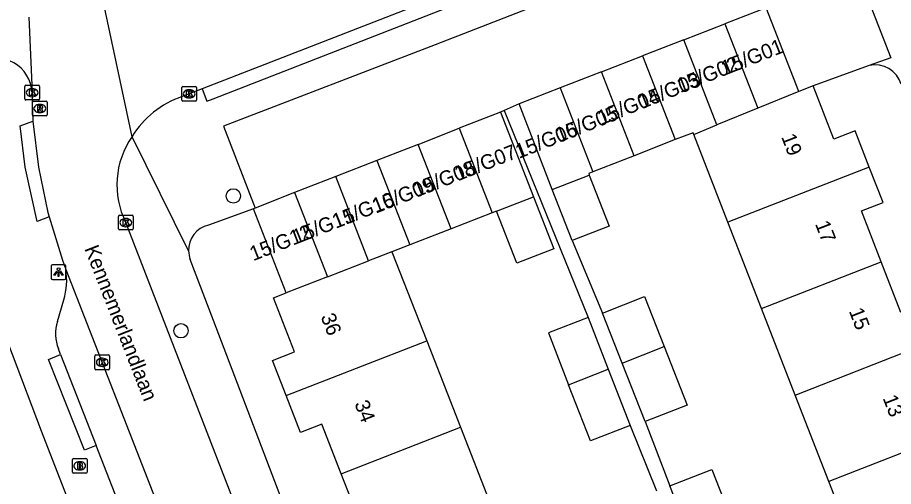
# Model space of a CAD drawing. Extents: x 159689 to 160786, y 387323 to 388339.
# Drawn here: x 160066.6 to 160126.1, y 387572 to 387603.9 of the extents above; entities that cross this region are included whole.
import ezdxf

# ---------------------------------------------------------------- set-up
doc = ezdxf.new("R2010")
doc.units = 0
for name, color, linetype in [('IMGEO_Boom', 7, 'Continuous'), ('IMGEO_Brandkraan', 7, 'Continuous'), ('IMGEO_Kolk', 7, 'Continuous'), ('IMGEO_Lichtpunt', 7, 'Continuous'), ('IMGEO_Openbare_ruimte_label', 7, 'Continuous'), ('IMGEO_Pand', 7, 'Continuous'), ('IMGEO_Pand_nummerreeks', 7, 'Continuous'), ('IMGEO_Parkeervlak_open', 7, 'Continuous'), ('IMGEO_Rijbaan_lokaal_open', 7, 'Continuous'), ('IMGEO_Rioolput', 7, 'Continuous'), ('IMGEO_Voetpad_open', 7, 'Continuous')]:
    doc.layers.add(name, color=color, linetype=linetype)

msp = doc.modelspace()

# ---------------------------------------------------------------- linework, layer by layer
at = {"layer": 'IMGEO_Boom'}
for centre in [(160081.264, 387591.755), (160077.704, 387582.595)]:
    msp.add_circle(centre, 0.489, dxfattribs=at)
at = {"layer": 'IMGEO_Brandkraan'}
for p, q in [((160070.319, 387572.993), (160070.319, 387573.845)), ((160070.394, 387573.919), (160071.246, 387573.919)), ((160070.807, 387573.699), (160070.832, 387573.699)), ((160071.32, 387573.845), (160071.32, 387572.993)), ((160070.83, 387573.139), (160070.805, 387573.139)), ((160071.246, 387572.919), (160070.394, 387572.919))]:
    msp.add_line(p, q, dxfattribs=at)
for points in [[(160070.319, 387572.993), (160070.319, 387573.845)], [(160070.394, 387573.919), (160071.246, 387573.919)], [(160070.667, 387573.619), (160070.667, 387573.219), (160070.88, 387573.219)], [(160070.898, 387573.619), (160070.667, 387573.619)], [(160070.846, 387573.538), (160070.792, 387573.538), (160070.792, 387573.462)], [(160071.32, 387573.845), (160071.32, 387572.993)], [(160070.792, 387573.462), (160070.845, 387573.462)], [(160070.854, 387573.386), (160070.792, 387573.386), (160070.792, 387573.305)], [(160070.792, 387573.305), (160070.854, 387573.305)], [(160071.246, 387572.919), (160070.394, 387572.919)]]:
    msp.add_lwpolyline(points, dxfattribs=at)
for centre, radius, start, end in [((160070.396, 387573.843), 0.0765, 91.55205, 178.44795), ((160070.396, 387573.843), 0.0765, 91.55205, 178.44795), ((160070.847, 387573.5), 0.0379, 267.82845, 90.93552), ((160070.902, 387573.474), 0.145, 59.4692, 91.53667), ((160070.927, 387573.521), 0.0922, 285.51372, 58.15012), ((160071.244, 387573.843), 0.0765, 1.55205, 88.44795), ((160071.244, 387573.843), 0.0765, 1.55205, 88.44795), ((160070.396, 387572.995), 0.0765, 181.55205, 268.44795), ((160070.396, 387572.995), 0.0765, 181.55205, 268.44795), ((160070.855, 387573.345), 0.0404, 269.87594, 90.50774), ((160070.886, 387573.47), 0.251, 268.66757, 293.53466), ((160070.932, 387573.329), 0.105, 301.31148, 78.98903), ((160071.244, 387572.995), 0.0765, 271.55205, 358.44795), ((160071.244, 387572.995), 0.0765, 271.55205, 358.44795)]:
    msp.add_arc(centre, radius, start, end, dxfattribs=at)
for centre, major_axis, ratio, start_param, end_param in [((160070.806, 387573.419), (-0.387, 0.002), 0.722429, 4.712389, 7.853982), ((160070.831, 387573.419), (-0.39, 0.002), 0.717154, 1.570796, 4.712389)]:
    msp.add_ellipse(centre, major_axis=major_axis, ratio=ratio, start_param=start_param, end_param=end_param, dxfattribs=at)
at = {"layer": 'IMGEO_Kolk'}
for p, q in [((160067.088, 387598.347), (160067.088, 387599.199)), ((160067.163, 387599.273), (160068.015, 387599.273)), ((160068.089, 387599.199), (160068.089, 387598.347)), ((160077.839, 387599.19), (160078.691, 387599.19)), ((160067.576, 387599.053), (160067.601, 387599.053)), ((160077.764, 387598.264), (160077.764, 387599.116)), ((160078.252, 387598.97), (160078.277, 387598.97)), ((160078.765, 387599.116), (160078.765, 387598.264)), ((160068.015, 387598.273), (160067.163, 387598.273)), ((160067.599, 387598.493), (160067.574, 387598.493)), ((160078.691, 387598.19), (160077.839, 387598.19)), ((160078.275, 387598.41), (160078.25, 387598.41)), ((160073.451, 387589.517), (160073.451, 387590.369)), ((160073.526, 387590.443), (160074.378, 387590.443)), ((160073.939, 387590.223), (160073.964, 387590.223)), ((160074.452, 387590.369), (160074.452, 387589.517)), ((160073.962, 387589.663), (160073.937, 387589.663)), ((160074.378, 387589.443), (160073.526, 387589.443)), ((160071.851, 387580.028), (160071.851, 387580.88)), ((160071.926, 387580.954), (160072.778, 387580.954)), ((160072.339, 387580.734), (160072.364, 387580.734)), ((160072.852, 387580.88), (160072.852, 387580.028)), ((160072.362, 387580.174), (160072.337, 387580.174)), ((160072.778, 387579.954), (160071.926, 387579.954))]:
    msp.add_line(p, q, dxfattribs=at)
for points in [[(160067.088, 387598.347), (160067.088, 387599.199)], [(160067.163, 387599.273), (160068.015, 387599.273)], [(160068.089, 387599.199), (160068.089, 387598.347)], [(160077.839, 387599.19), (160078.691, 387599.19)], [(160067.409, 387598.973), (160067.532, 387598.973), (160067.532, 387598.822), (160067.662, 387598.973), (160067.826, 387598.973), (160067.68, 387598.822), (160067.833, 387598.573), (160067.681, 387598.573), (160067.596, 387598.737), (160067.532, 387598.67), (160067.532, 387598.573), (160067.409, 387598.573), (160067.409, 387598.973)], [(160077.764, 387598.264), (160077.764, 387599.116)], [(160078.085, 387598.89), (160078.208, 387598.89), (160078.208, 387598.739), (160078.338, 387598.89), (160078.502, 387598.89), (160078.356, 387598.739), (160078.509, 387598.49), (160078.357, 387598.49), (160078.272, 387598.654), (160078.208, 387598.587), (160078.208, 387598.49), (160078.085, 387598.49), (160078.085, 387598.89)], [(160078.765, 387599.116), (160078.765, 387598.264)], [(160068.015, 387598.273), (160067.163, 387598.273)], [(160078.691, 387598.19), (160077.839, 387598.19)], [(160073.451, 387589.517), (160073.451, 387590.369)], [(160073.526, 387590.443), (160074.378, 387590.443)], [(160074.452, 387590.369), (160074.452, 387589.517)], [(160073.772, 387590.143), (160073.895, 387590.143), (160073.895, 387589.992), (160074.025, 387590.143), (160074.189, 387590.143), (160074.043, 387589.992), (160074.196, 387589.743), (160074.044, 387589.743), (160073.959, 387589.907), (160073.895, 387589.84), (160073.895, 387589.743), (160073.772, 387589.743), (160073.772, 387590.143)], [(160074.378, 387589.443), (160073.526, 387589.443)], [(160071.851, 387580.028), (160071.851, 387580.88)], [(160071.926, 387580.954), (160072.778, 387580.954)], [(160072.852, 387580.88), (160072.852, 387580.028)], [(160072.172, 387580.654), (160072.295, 387580.654), (160072.295, 387580.503), (160072.425, 387580.654), (160072.589, 387580.654), (160072.443, 387580.503), (160072.596, 387580.254), (160072.444, 387580.254), (160072.359, 387580.418), (160072.295, 387580.351), (160072.295, 387580.254), (160072.172, 387580.254), (160072.172, 387580.654)], [(160072.778, 387579.954), (160071.926, 387579.954)]]:
    msp.add_lwpolyline(points, dxfattribs=at)
for centre, start, end in [((160067.165, 387599.197), 91.55205, 178.44795), ((160067.165, 387599.197), 91.55205, 178.44795), ((160068.013, 387599.197), 1.55205, 88.44795), ((160068.013, 387599.197), 1.55205, 88.44795), ((160077.841, 387599.114), 91.55205, 178.44795), ((160077.841, 387599.114), 91.55205, 178.44795), ((160078.689, 387599.114), 1.55205, 88.44795), ((160078.689, 387599.114), 1.55205, 88.44795), ((160067.165, 387598.349), 181.55205, 268.44795), ((160067.165, 387598.349), 181.55205, 268.44795), ((160068.013, 387598.349), 271.55205, 358.44795), ((160068.013, 387598.349), 271.55205, 358.44795), ((160077.841, 387598.266), 181.55205, 268.44795), ((160077.841, 387598.266), 181.55205, 268.44795), ((160078.689, 387598.266), 271.55205, 358.44795), ((160078.689, 387598.266), 271.55205, 358.44795), ((160073.528, 387590.367), 91.55205, 178.44795), ((160073.528, 387590.367), 91.55205, 178.44795), ((160074.376, 387590.367), 1.55205, 88.44795), ((160074.376, 387590.367), 1.55205, 88.44795), ((160073.528, 387589.519), 181.55205, 268.44795), ((160073.528, 387589.519), 181.55205, 268.44795), ((160074.376, 387589.519), 271.55205, 358.44795), ((160074.376, 387589.519), 271.55205, 358.44795), ((160071.928, 387580.878), 91.55205, 178.44795), ((160071.928, 387580.878), 91.55205, 178.44795), ((160072.776, 387580.878), 1.55205, 88.44795), ((160072.776, 387580.878), 1.55205, 88.44795), ((160071.928, 387580.03), 181.55205, 268.44795), ((160071.928, 387580.03), 181.55205, 268.44795), ((160072.776, 387580.03), 271.55205, 358.44795), ((160072.776, 387580.03), 271.55205, 358.44795)]:
    msp.add_arc(centre, 0.0765, start, end, dxfattribs=at)
for centre, major_axis, ratio, start_param, end_param in [((160067.575, 387598.773), (-0.387, 0.002), 0.722429, 4.712389, 7.853982), ((160067.6, 387598.773), (-0.39, 0.002), 0.717154, 1.570796, 4.712389), ((160078.251, 387598.69), (-0.387, 0.002), 0.722429, 4.712389, 7.853982), ((160078.276, 387598.69), (-0.39, 0.002), 0.717154, 1.570796, 4.712389), ((160073.938, 387589.943), (-0.387, 0.002), 0.722429, 4.712389, 7.853982), ((160073.963, 387589.943), (-0.39, 0.002), 0.717154, 1.570796, 4.712389), ((160072.338, 387580.454), (-0.387, 0.002), 0.722429, 4.712389, 7.853982), ((160072.363, 387580.454), (-0.39, 0.002), 0.717154, 1.570796, 4.712389)]:
    msp.add_ellipse(centre, major_axis=major_axis, ratio=ratio, start_param=start_param, end_param=end_param, dxfattribs=at)
at = {"layer": 'IMGEO_Lichtpunt'}
for p, q in [((160068.884, 387586.979), (160068.884, 387586.172)), ((160068.884, 387586.979), (160068.884, 387586.172)), ((160069.786, 387587.074), (160068.978, 387587.074)), ((160069.786, 387587.074), (160068.978, 387587.074)), ((160069.88, 387586.172), (160069.88, 387586.979)), ((160069.88, 387586.172), (160069.88, 387586.979)), ((160068.978, 387586.078), (160069.786, 387586.078)), ((160068.978, 387586.078), (160069.786, 387586.078))]:
    msp.add_line(p, q, dxfattribs=at)
for points in [[(160069.258, 387586.643), (160069.297, 387586.615), (160069.109, 387586.353), (160069.071, 387586.38), (160069.258, 387586.643)], [(160069.47, 387586.615), (160069.508, 387586.642), (160069.695, 387586.38), (160069.656, 387586.352), (160069.47, 387586.615)], [(160069.36, 387586.595), (160069.407, 387586.595), (160069.407, 387586.273), (160069.36, 387586.273), (160069.36, 387586.595)]]:
    msp.add_lwpolyline(points, dxfattribs=at)
msp.add_circle((160069.383, 387586.777), 0.0994, dxfattribs=at)
for centre, start, end in [((160068.978, 387586.979), 90, 180), ((160068.978, 387586.979), 90, 180), ((160069.786, 387586.979), 0, 90), ((160069.786, 387586.979), 0, 90), ((160068.978, 387586.172), 180, 270), ((160068.978, 387586.172), 180, 270), ((160069.786, 387586.172), 270, 0), ((160069.786, 387586.172), 270, 360)]:
    msp.add_arc(centre, 0.0946, start, end, dxfattribs=at)
at = {"layer": 'IMGEO_Pand'}
for points in [[(160119.694, 387598.853), (160117.476, 387604.545), (160114.677, 387603.454)], [(160111.878, 387602.364), (160114.677, 387603.454)], [(160114.677, 387603.454), (160116.914, 387597.714)], [(160111.878, 387602.364), (160109.079, 387601.273)], [(160114.134, 387596.575), (160111.878, 387602.364)], [(160106.28, 387600.183), (160109.079, 387601.273)], [(160109.079, 387601.273), (160111.298, 387595.579)], [(160106.28, 387600.183), (160103.481, 387599.093)], [(160108.499, 387594.488), (160106.28, 387600.183)], [(160120.666, 387599.232), (160119.694, 387598.853)], [(160124.489, 387593.719), (160123.527, 387596.187), (160122.073, 387595.621), (160120.666, 387599.232)], [(160103.481, 387599.093), (160100.682, 387598.002)], [(160103.481, 387599.093), (160105.7, 387593.397)], [(160119.694, 387598.853), (160116.914, 387597.714)], [(160102.944, 387592.198), (160100.682, 387598.002)], [(160099.423, 387597.447), (160096.623, 387596.353)], [(160099.423, 387597.447), (160101.667, 387591.702)], [(160116.914, 387597.714), (160114.134, 387596.575)], [(160093.823, 387595.26), (160096.623, 387596.353)], [(160096.623, 387596.353), (160098.865, 387590.614)], [(160112.563, 387595.931), (160114.134, 387596.575)], [(160111.298, 387595.579), (160108.499, 387594.488)], [(160112.563, 387595.931), (160112.515, 387596.053), (160111.298, 387595.579)], [(160114.884, 387589.972), (160112.563, 387595.931)], [(160093.823, 387595.26), (160091.023, 387594.166)], [(160096.062, 387589.527), (160093.823, 387595.26)], [(160108.499, 387594.488), (160105.7, 387593.397)], [(160091.023, 387594.166), (160088.223, 387593.072)], [(160091.023, 387594.166), (160093.26, 387588.439)], [(160102.944, 387592.198), (160105.46, 387593.176)], [(160105.46, 387593.176), (160106.815, 387589.703), (160104.299, 387588.722)], [(160105.7, 387593.397), (160105.417, 387593.287), (160105.46, 387593.176)], [(160124.489, 387593.719), (160114.884, 387589.972)], [(160125.301, 387587.274), (160123.953, 387590.734), (160125.428, 387591.309), (160124.489, 387593.719)], [(160088.223, 387593.072), (160085.423, 387591.979)], [(160090.457, 387587.352), (160088.223, 387593.072)], [(160085.423, 387591.979), (160082.745, 387590.933)], [(160085.423, 387591.979), (160087.655, 387586.264)], [(160104.299, 387588.722), (160102.944, 387592.198)], [(160101.667, 387591.702), (160103.051, 387588.161), (160100.536, 387587.179), (160099.15, 387590.725)], [(160099.15, 387590.725), (160101.667, 387591.702)], [(160082.745, 387590.933), (160082.623, 387590.885)], [(160084.852, 387585.177), (160082.623, 387590.885)], [(160098.865, 387590.614), (160096.062, 387589.527)], [(160099.15, 387590.725), (160098.865, 387590.614)], [(160117.171, 387584.102), (160114.884, 387589.972)], [(160096.062, 387589.527), (160093.26, 387588.439)], [(160093.26, 387588.439), (160092.043, 387587.967)], [(160092.043, 387587.967), (160090.457, 387587.352)], [(160092.043, 387587.967), (160094.405, 387581.92)], [(160087.655, 387586.264), (160090.457, 387587.352)], [(160117.171, 387584.102), (160125.301, 387587.274)], [(160129.041, 387581.971), (160128.09, 387584.414), (160126.636, 387583.848), (160125.301, 387587.274)], [(160087.655, 387586.264), (160084.852, 387585.177)], [(160084.85, 387578.189), (160083.914, 387580.586), (160085.419, 387581.174), (160083.987, 387584.839), (160084.852, 387585.177)], [(160106.36, 387583.791), (160109.219, 387584.914), (160110.552, 387581.52)], [(160107.691, 387580.403), (160106.36, 387583.791)], [(160119.458, 387578.232), (160117.171, 387584.102)], [(160105.382, 387583.497), (160102.68, 387582.446), (160104.051, 387578.925)], [(160105.382, 387583.497), (160106.751, 387579.98)], [(160084.85, 387578.189), (160094.405, 387581.92)], [(160094.405, 387581.92), (160096.697, 387576.052)], [(160119.458, 387578.232), (160129.041, 387581.971)], [(160107.691, 387580.403), (160110.552, 387581.52)], [(160110.552, 387581.52), (160112.111, 387577.549), (160109.253, 387576.426)], [(160109.253, 387576.426), (160107.691, 387580.403)], [(160104.051, 387578.925), (160106.751, 387579.98)], [(160106.751, 387579.98), (160108.237, 387576.163)], [(160108.237, 387576.163), (160105.536, 387575.111), (160104.051, 387578.925)], [(160088.595, 387572.887), (160087.277, 387576.261), (160085.825, 387575.693), (160084.85, 387578.189)], [(160121.745, 387572.362), (160119.458, 387578.232)], [(160088.595, 387572.887), (160096.697, 387576.052)], [(160096.697, 387576.052), (160098.989, 387570.183)], [(160129.879, 387575.535), (160121.745, 387572.362)], [(160110.938, 387572.052), (160113.797, 387573.175), (160115.13, 387569.781)], [(160089.379, 387566.43), (160088.446, 387568.818), (160089.954, 387569.407), (160088.595, 387572.887)], [(160124.032, 387566.492), (160121.745, 387572.362)], [(160112.268, 387568.665), (160110.938, 387572.052)]]:
    msp.add_lwpolyline(points, dxfattribs=at)
at = {"layer": 'IMGEO_Parkeervlak_open'}
for points in [[(160124.494, 387600.62), (160120.666, 387599.232)], [(160099.666, 387597.554), (160099.423, 387597.447)]]:
    msp.add_lwpolyline(points, dxfattribs=at)
at = {"layer": 'IMGEO_Rijbaan_lokaal_open'}
for points in [[(160121.589, 387612.364), (160125.952, 387601.148), (160124.494, 387600.62)], [(160074.378, 387595.782), (160071.774, 387607.992)], [(160096.713, 387605.88), (160079.135, 387599.03)], [(160067.358, 387603.895), (160067.585, 387598.789)], [(160067.585, 387598.789), (160067.598, 387598.089), (160067.604, 387597.468), (160067.644, 387596.832)], [(160079.135, 387599.03), (160077.784, 387598.503)], [(160067.644, 387596.832), (160068.014, 387593.703), (160068.663, 387590.62), (160068.736, 387590.339)], [(160068.736, 387590.339), (160069.66, 387587.394), (160069.872, 387586.748)], [(160108.108, 387502.148), (160086.248, 387558.199), (160073.949, 387589.946)], [(160069.872, 387586.748), (160082.582, 387554.195), (160094.951, 387522.558)]]:
    msp.add_lwpolyline(points, dxfattribs=at)
for centre, radius, start, end in [((160124.881, 387598.809), 1.852, 16.73572, 102.06475), ((160079.831, 387592.448), 6.391, 108.68049, 148.56112), ((160079.067, 387592.504), 5.721, 145.03958, 206.552)]:
    msp.add_arc(centre, radius, start, end, dxfattribs=at)
at = {"layer": 'IMGEO_Rioolput'}
for p, q in [((160067.613, 387597.268), (160067.613, 387598.12)), ((160067.688, 387598.194), (160068.54, 387598.194)), ((160068.101, 387597.974), (160068.126, 387597.974)), ((160068.614, 387598.12), (160068.614, 387597.268)), ((160068.124, 387597.414), (160068.099, 387597.414)), ((160068.54, 387597.194), (160067.688, 387597.194))]:
    msp.add_line(p, q, dxfattribs=at)
for points in [[(160067.613, 387597.268), (160067.613, 387598.12)], [(160067.688, 387598.194), (160068.54, 387598.194)], [(160068.614, 387598.12), (160068.614, 387597.268)], [(160068.202, 387597.892), (160067.95, 387597.894), (160067.95, 387597.494)], [(160067.95, 387597.494), (160068.074, 387597.494), (160068.074, 387597.656), (160068.085, 387597.656)], [(160068.128, 387597.813), (160068.074, 387597.813), (160068.074, 387597.732)], [(160068.074, 387597.732), (160068.126, 387597.732)], [(160068.132, 387597.627), (160068.203, 387597.494), (160068.343, 387597.494), (160068.278, 387597.62)], [(160068.54, 387597.194), (160067.688, 387597.194)]]:
    msp.add_lwpolyline(points, dxfattribs=at)
for centre, radius, start, end in [((160067.69, 387598.118), 0.0765, 91.55205, 178.44795), ((160067.69, 387598.118), 0.0765, 91.55205, 178.44795), ((160068.538, 387598.118), 0.0765, 1.55205, 88.44795), ((160068.538, 387598.118), 0.0765, 1.55205, 88.44795), ((160068.084, 387597.603), 0.0533, 26.02933, 88.69889), ((160068.11, 387597.921), 0.19, 274.7715, 282.96867), ((160068.134, 387597.717), 0.0964, 77.00612, 93.18647), ((160068.148, 387597.774), 0.0378, 276.66336, 79.67722), ((160068.201, 387597.782), 0.109, 350.36119, 89.41601), ((160068.199, 387597.782), 0.112, 277.58423, 350.98172), ((160068.183, 387597.567), 0.108, 29.51342, 73.79051), ((160067.69, 387597.27), 0.0765, 181.55205, 268.44795), ((160067.69, 387597.27), 0.0765, 181.55205, 268.44795), ((160068.538, 387597.27), 0.0765, 271.55205, 358.44795), ((160068.538, 387597.27), 0.0765, 271.55205, 358.44795)]:
    msp.add_arc(centre, radius, start, end, dxfattribs=at)
for centre, major_axis, ratio, start_param, end_param in [((160068.1, 387597.694), (-0.387, 0.002), 0.722429, 4.712389, 7.853982), ((160068.125, 387597.694), (-0.39, 0.002), 0.717154, 1.570796, 4.712389)]:
    msp.add_ellipse(centre, major_axis=major_axis, ratio=ratio, start_param=start_param, end_param=end_param, dxfattribs=at)
at = {"layer": 'IMGEO_Voetpad_open'}
for points in [[(160047.538, 387629.374), (160060.288, 387596.62), (160068.19, 387575.804), (160070.688, 387569.4)], [(160121.589, 387612.364), (160094.971, 387602.03), (160080.6, 387596.491), (160082.745, 387590.933)], [(160079.135, 387599.03), (160079.458, 387598.19), (160079.892, 387598.359), (160097.036, 387605.04), (160096.713, 387605.88)], [(160100.682, 387598.002), (160099.666, 387597.554)], [(160099.666, 387597.554), (160105.382, 387583.497)], [(160068.736, 387590.339), (160067.921, 387590.011), (160067.114, 387593.703), (160066.781, 387596.516), (160067.644, 387596.832)], [(160078.214, 387588.022), (160074.378, 387595.782)], [(160082.623, 387590.885), (160079.567, 387589.77)], [(160104.299, 387588.722), (160106.36, 387583.791)], [(160102.702, 387524.071), (160092.528, 387550.187), (160079.92, 387583.288), (160078.337, 387587.445)], [(160069.3, 387583.226), (160069.744, 387584.705)], [(160069.525, 387580.983), (160069.374, 387581.372)], [(160071.936, 387574.796), (160071.136, 387574.479), (160068.688, 387580.651), (160069.525, 387580.983)], [(160069.525, 387580.983), (160071.936, 387574.796)], [(160108.237, 387576.163), (160110.033, 387571.719)], [(160109.253, 387576.426), (160110.938, 387572.052)], [(160075.757, 387564.987), (160071.936, 387574.796)]]:
    msp.add_lwpolyline(points, dxfattribs=at)
for centre, radius, start, end in [((160065.089, 387598.638), 2.5, 3.45454, 116.6983), ((160079.936, 387588.087), 1.723, 102.36236, 182.15593), ((160079.958, 387588.092), 1.745, 182.30335, 201.76407), ((160065.408, 387586.002), 4.526, 343.34569, 9.48419), ((160072.032, 387582.407), 2.852, 163.30179, 201.26956)]:
    msp.add_arc(centre, radius, start, end, dxfattribs=at)

# ---------------------------------------------------------------- texts
at = {"layer": 'IMGEO_Openbare_ruimte_label'}
msp.add_text('Kennemerlandlaan', height=1, rotation=291.35438, dxfattribs=at).set_placement((160071.126, 387588.18))
at = {"layer": 'IMGEO_Pand_nummerreeks'}
for s, rotation, p in [('15/G01', 21.47856, (160114.665, 387599.93)), ('15/G02', 21.47856, (160111.645, 387598.742)), ('15/G03', 21.47856, (160109.032, 387597.654)), ('15/G04', 21.47856, (160106.259, 387596.553)), ('15/G05', 21.47856, (160103.411, 387595.376)), ('15/G06', 21.47856, (160100.676, 387594.274)), ('19', 291.24321, (160118.492, 387595.771)), ('15/G07', 21.47856, (160096.537, 387592.755)), ('15/G08', 21.47856, (160093.73, 387591.655)), ('15/G09', 21.47856, (160090.951, 387590.551)), ('15/G10', 21.47856, (160088.232, 387589.524)), ('15/G11', 21.47856, (160085.521, 387588.462)), ('15/G12', 21.47856, (160082.614, 387587.319)), ('17', 291.24321, (160120.791, 387589.857)), ('36', 291.21537, (160087.184, 387583.564)), ('15', 291.24321, (160123.09, 387583.943)), ('34', 291.21537, (160089.479, 387577.653)), ('13', 291.24321, (160125.389, 387578.029))]:
    msp.add_text(s, height=1, rotation=rotation, dxfattribs=at).set_placement(p)

doc.saveas('drawing.dxf')
